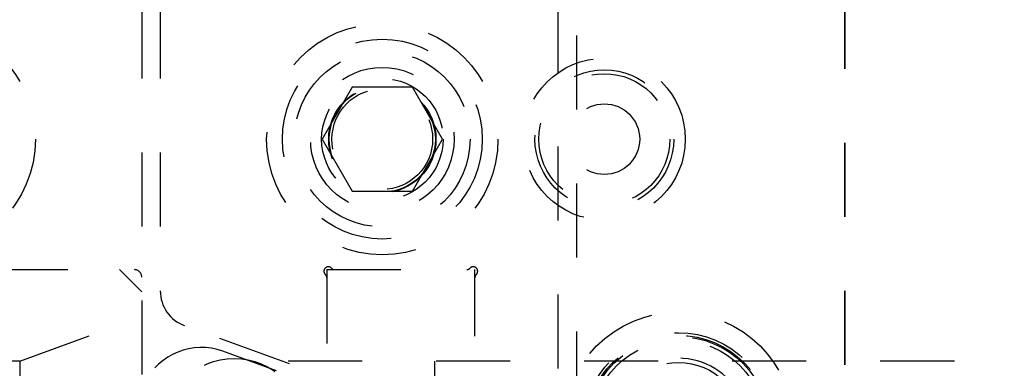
# Model space of a CAD drawing. Header units: inches. Extents: x 1880 to 2363, y -453 to -54.
# Tile 515 of 656: x 1901.638 to 1902.968, y -120.384 to -119.913. Entities that reach past the tile are written whole.
import ezdxf

# ---------------------------------------------------------------- set-up
doc = ezdxf.new("R2010")
doc.units = ezdxf.units.IN
doc.header["$LTSCALE"] = 0.5
doc.header["$MEASUREMENT"] = 0
doc.linetypes.add('HIDDEN', pattern=[0.225, 0.15, -0.075])
doc.linetypes.add('PHANTOM', pattern=[0.25, 0.125, -0.025, 0.025, -0.025, 0.025, -0.025])
doc.layers.add('SID-M-H', color=4, linetype='HIDDEN')

msp = doc.modelspace()

# ---------------------------------------------------------------- linework, layer by layer
at = {"color": 7, "linetype": 'PHANTOM', "lineweight": 35}
msp.add_line((1902.75267, -112.27932), (1902.75267, -129.63932), dxfattribs=at)
at = {"layer": 'SID-M-H'}
for p, q in [((1902.36517, -122.58432), (1902.36517, -119.33432)), ((1902.39017, -119.33432), (1902.39017, -122.58432)), ((1901.80267, -119.89222), (1901.80267, -120.75065)), ((1901.82767, -119.89222), (1901.82767, -120.27931)), ((1902.08707, -120.0039), (1902.04648, -120.07422)), ((1902.16826, -120.0039), (1902.08707, -120.0039)), ((1902.20886, -120.07422), (1902.16826, -120.0039)), ((1902.04648, -120.07422), (1902.08707, -120.14453)), ((1902.16826, -120.14453), (1902.20886, -120.07422)), ((1902.08707, -120.14453), (1902.16826, -120.14453)), ((1901.60267, -120.25065), (1901.79267, -120.25065)), ((1901.77267, -120.25065), (1901.80267, -120.28065)), ((1902.05267, -120.25065), (1902.05267, -120.75065)), ((1902.05267, -120.25065), (1902.25267, -120.25065)), ((1902.25267, -120.74065), (1902.25267, -120.25065)), ((1901.63782, -120.37432), (1901.80267, -120.31432)), ((1902.19002, -120.4462), (1901.86057, -120.32629)), ((1902.17246, -120.45577), (1901.91216, -120.36103)), ((1901.63782, -120.37432), (1901.5048, -120.37432)), ((1901.63782, -120.37432), (1901.63782, -120.44922)), ((1902.50054, -120.37432), (1901.99251, -120.37432)), ((1902.1983, -120.37432), (1902.1983, -120.44843)), ((1903.10054, -120.37432), (1902.5548, -120.37432))]:
    msp.add_line(p, q, dxfattribs=at)
for centre, radius in [((1901.50267, -120.07422), 0.15625), ((1902.12767, -120.07422), 0.15625), ((1902.12767, -120.07422), 0.135), ((1902.12767, -120.07422), 0.1186), ((1902.42767, -120.07422), 0.10938), ((1902.12767, -120.07422), 0.097), ((1902.12767, -120.07422), 0.082), ((1902.42767, -120.07422), 0.09375), ((1902.42767, -120.07422), 0.0885), ((1902.12767, -120.07422), 0.07247), ((1902.12767, -120.07422), 0.0722), ((1902.12767, -120.07422), 0.07168), ((1902.12767, -120.07422), 0.068), ((1902.42767, -120.07422), 0.04775), ((1902.52767, -120.46432), 0.15625), ((1902.52767, -120.46432), 0.1285), ((1902.52767, -120.46432), 0.125), ((1902.52767, -120.46432), 0.12325), ((1902.52767, -120.46432), 0.11811), ((1901.92767, -120.46432), 0.09375), ((1902.52767, -120.46432), 0.08825)]:
    msp.add_circle(centre, radius, dxfattribs=at)
for centre, radius, start, end in [((1901.79267, -120.26065), 0.01, 0, 90), ((1902.05479, -120.25278), 0.006, 42.59227, 227.40773), ((1902.04667, -120.26161), 0.006, 0, 47.40773), ((1902.06362, -120.24465), 0.006, 222.59227, 270), ((1902.24171, -120.24465), 0.006, 270, 317.40773), ((1902.25054, -120.25278), 0.006, 312.59227, 137.40773), ((1902.25867, -120.26161), 0.006, 132.59227, 180), ((1901.87767, -120.27931), 0.05, 180, 250), ((1901.70967, -120.35622), 0.093, 270, 0), ((1901.88309, -120.44091), 0.085, 70, 153.97179), ((1902.52767, -120.46432), 0.094, 26.87743, 153.12257)]:
    msp.add_arc(centre, radius, start, end, dxfattribs=at)

doc.saveas('drawing.dxf')
